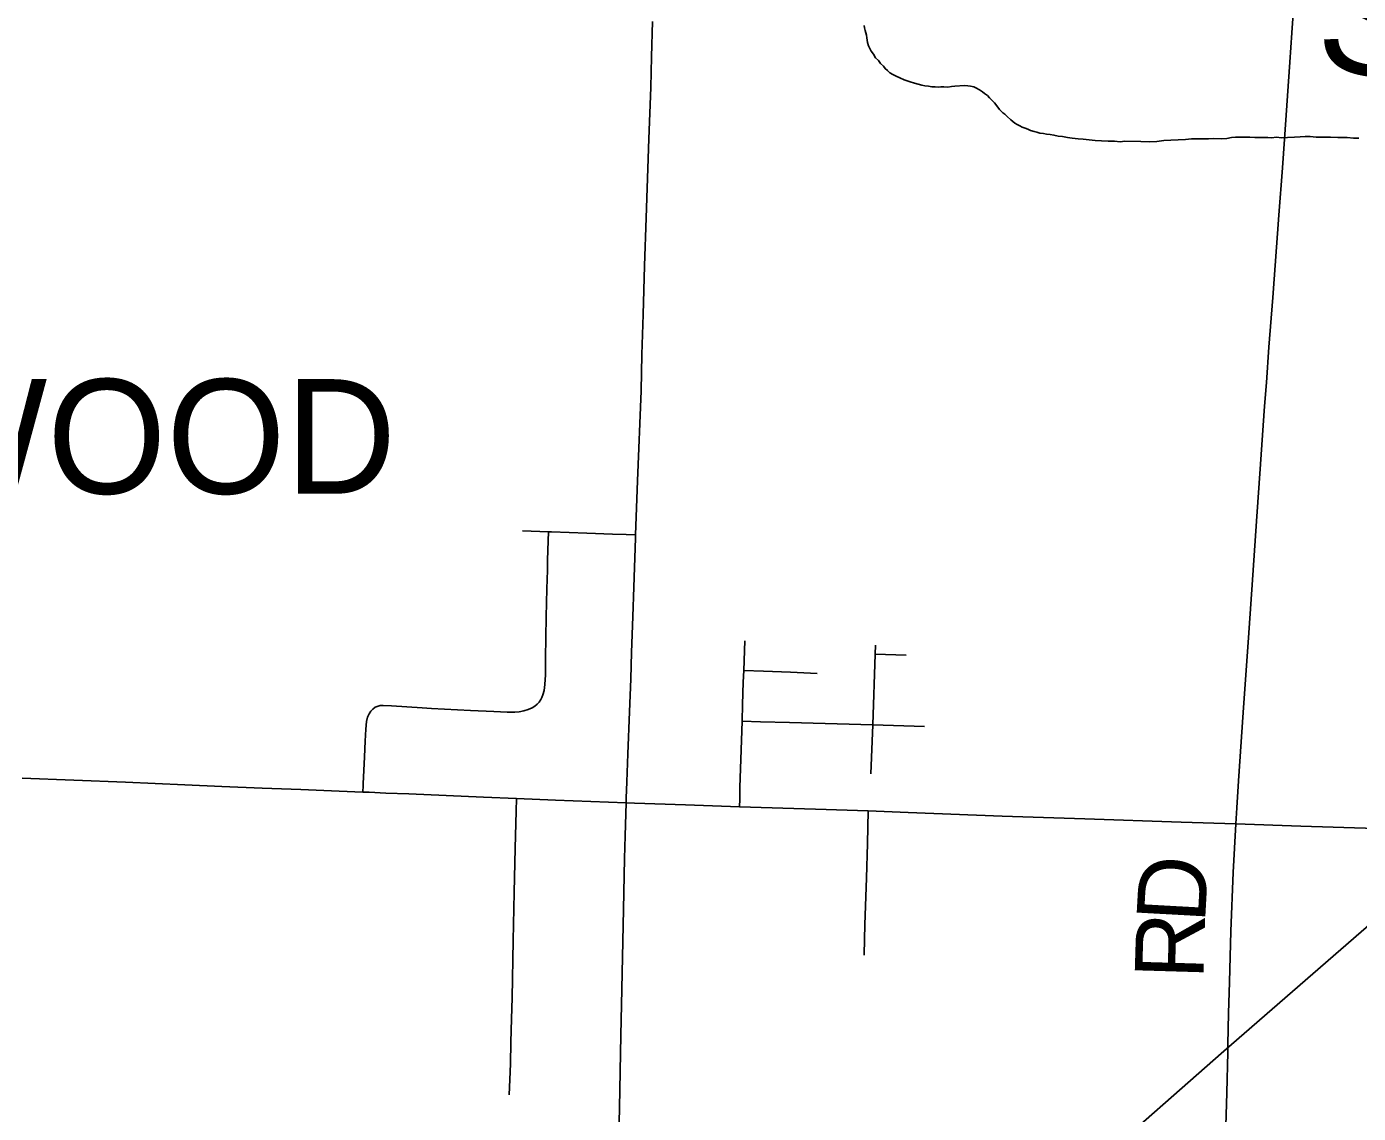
# Model space of a CAD drawing. Extents: x 2.1 to 73.9, y 4 to 26.
# Drawn here: x 43.906 to 44.457, y 23.236 to 23.685 of the extents above; entities that cross this region are included whole.
import ezdxf

# ---------------------------------------------------------------- set-up
doc = ezdxf.new("R2010")
doc.units = 0
for name, color, linetype in [('GM_X_City_Street', 7, 'Continuous'), ('GM_X_Corporation_Text', 7, 'Continuous'), ('GM_X_Minor_River', 7, 'Continuous'), ('GM_X_Minor_River_Text', 7, 'Continuous'), ('GM_X_Rail_Line', 7, 'Continuous'), ('GM_X_State_Route', 7, 'Continuous'), ('GM_X_Township_Road', 7, 'Continuous'), ('GM_X_Township_Road_Text', 7, 'Continuous'), ('GM_X_US_Route', 7, 'Continuous')]:
    doc.layers.add(name, color=color, linetype=linetype)

msp = doc.modelspace()

# ---------------------------------------------------------------- linework, layer by layer
at = {"layer": 'GM_X_City_Street'}
msp.add_line((44.25695, 23.42571), (44.26975, 23.42529), dxfattribs=at)
for points in [[(44.04522, 23.36876), (44.04531, 23.37152), (44.04534, 23.37214), (44.04587, 23.38333), (44.04617, 23.38985), (44.04648, 23.39482), (44.04675, 23.39793), (44.0472, 23.39973), (44.04786, 23.40114), (44.04857, 23.40217), (44.0494, 23.40309), (44.05037, 23.40386), (44.05151, 23.40432), (44.05243, 23.40449), (44.05367, 23.40457), (44.0571, 23.40446), (44.06981, 23.4036), (44.07354, 23.40335), (44.08969, 23.4025), (44.09933, 23.40211), (44.10492, 23.40184), (44.10803, 23.4018), (44.10989, 23.40196), (44.11171, 23.40234), (44.1135, 23.40289), (44.11521, 23.40364), (44.11627, 23.40428), (44.11725, 23.40506), (44.1181, 23.40596), (44.11881, 23.40698), (44.11923, 23.4078), (44.11967, 23.40897), (44.1201, 23.41078), (44.12042, 23.41325), (44.12064, 23.41729), (44.12069, 23.42413), (44.12094, 23.44124), (44.1213, 23.45274), (44.12149, 23.46051), (44.12157, 23.46455), (44.12185, 23.47262), (44.12198, 23.47634)], [(44.11119, 23.47676), (44.12198, 23.47634), (44.12321, 23.47629), (44.13783, 23.47573), (44.14839, 23.47538), (44.15399, 23.47516), (44.15794, 23.47502)], [(44.20089, 23.36267), (44.20096, 23.36586), (44.20105, 23.37082), (44.20148, 23.38229), (44.20192, 23.39802), (44.2021, 23.40493), (44.20246, 23.41425), (44.2026, 23.41904), (44.20302, 23.43132)], [(44.25521, 23.37636), (44.25592, 23.39656), (44.25695, 23.42571), (44.25709, 23.42954)], [(44.2026, 23.41904), (44.21077, 23.41868), (44.22196, 23.41826), (44.23293, 23.41779)], [(44.20192, 23.39802), (44.20951, 23.39784), (44.22152, 23.3975), (44.25592, 23.39656), (44.27733, 23.39586)], [(44.10575, 23.24371), (44.10596, 23.24992), (44.10623, 23.25644), (44.10639, 23.26545), (44.10661, 23.27508), (44.10689, 23.28379), (44.10735, 23.30741), (44.10775, 23.3273), (44.1082, 23.34563), (44.10858, 23.36085), (44.10871, 23.36614)], [(44.25235, 23.3013), (44.25236, 23.30161), (44.25265, 23.31402), (44.25341, 23.33322), (44.2538, 23.34748), (44.25405, 23.36096)]]:
    msp.add_lwpolyline(points, dxfattribs=at)
at = {"layer": 'GM_X_Minor_River'}
for points in [[(44.262, 23.66702), (44.26106, 23.66779), (44.26032, 23.66876), (44.25919, 23.66991), (44.25826, 23.67107), (44.25714, 23.67223), (44.25621, 23.67376), (44.25528, 23.67492), (44.25473, 23.67606), (44.25418, 23.67721), (44.25382, 23.67855), (44.25364, 23.6795), (44.25347, 23.68045), (44.2533, 23.68159), (44.25312, 23.68255), (44.25275, 23.6835), (44.25258, 23.68465), (44.25241, 23.6856)], [(44.45193, 23.6393), (44.44813, 23.63936), (44.44509, 23.63941), (44.44205, 23.63945), (44.43919, 23.6395), (44.43673, 23.63973), (44.43463, 23.63976), (44.43254, 23.63961), (44.43025, 23.63945), (44.4274, 23.63931), (44.42492, 23.63916), (44.42284, 23.63938), (44.42074, 23.63922), (44.41922, 23.63925), (44.4177, 23.63927), (44.41599, 23.6393), (44.4139, 23.63933), (44.41181, 23.63937), (44.40971, 23.6394), (44.40781, 23.63943), (44.40591, 23.63946), (44.4042, 23.6393), (44.40229, 23.63895), (44.40001, 23.63879), (44.39696, 23.63884), (44.39468, 23.63869), (44.39259, 23.63872), (44.39012, 23.63876), (44.38764, 23.6388), (44.38517, 23.63846), (44.38212, 23.63832), (44.37908, 23.63818), (44.37622, 23.63803), (44.37336, 23.6377), (44.37032, 23.63756), (44.3667, 23.63762), (44.36005, 23.63772), (44.35815, 23.63756), (44.35587, 23.63779), (44.35321, 23.63783), (44.35054, 23.63787), (44.34788, 23.63811), (44.34541, 23.63834), (44.34295, 23.63857), (44.34086, 23.63879), (44.33839, 23.63902), (44.33649, 23.63924), (44.33441, 23.63965), (44.33251, 23.63987), (44.3308, 23.64028), (44.32928, 23.64049), (44.32777, 23.64071), (44.32644, 23.64092), (44.32492, 23.64113), (44.32379, 23.64153), (44.32265, 23.64174), (44.32113, 23.64214), (44.32, 23.64273), (44.31887, 23.64313), (44.31773, 23.64353), (44.31679, 23.64411), (44.31566, 23.6447), (44.31472, 23.64528), (44.31303, 23.64664), (44.31153, 23.64799), (44.31059, 23.64896), (44.30965, 23.64954), (44.30834, 23.65089), (44.30722, 23.65243), (44.30629, 23.65359), (44.30535, 23.65455), (44.30423, 23.65571), (44.3033, 23.65667), (44.30217, 23.65745), (44.30123, 23.65823), (44.3001, 23.659), (44.29859, 23.65979), (44.29765, 23.66018), (44.29632, 23.66058), (44.29518, 23.6606), (44.29385, 23.66081), (44.28985, 23.6605), (44.28852, 23.66033), (44.287, 23.66016), (44.28529, 23.66019), (44.28414, 23.66021), (44.283, 23.66004), (44.28167, 23.66025), (44.28034, 23.66027), (44.27901, 23.66048), (44.2775, 23.66069), (44.27617, 23.66091), (44.27465, 23.66131), (44.27314, 23.66171), (44.27144, 23.66231), (44.26898, 23.66311), (44.26709, 23.6639), (44.26558, 23.66468), (44.26426, 23.66527), (44.26294, 23.66605), (44.262, 23.66702)], [(44.45687, 23.63903), (44.45459, 23.63906), (44.45193, 23.6393)]]:
    msp.add_lwpolyline(points, dxfattribs=at)
at = {"layer": 'GM_X_Rail_Line'}
msp.add_lwpolyline([(44.25279, 22.99625), (44.25498, 23.0348), (44.25803, 23.06783), (44.26715, 23.10087), (44.27758, 23.12043), (44.29583, 23.15563), (44.31538, 23.18258), (44.3471, 23.21431), (44.40098, 23.26169), (44.50613, 23.35296), (44.6569, 23.48292), (44.79159, 23.59898), (44.81114, 23.61506), (44.82896, 23.63201), (44.85329, 23.66244), (44.87458, 23.69938), (44.89022, 23.7372), (44.89935, 23.77414), (44.90326, 23.82108), (44.90369, 23.8489), (44.9076, 24.16793), (44.90847, 24.34745), (44.91499, 24.84946), (44.91547, 24.90511)], dxfattribs=at)
at = {"layer": 'GM_X_State_Route'}
for points in [[(43.9044, 23.3745), (43.94716, 23.37287), (43.97169, 23.37173), (43.98692, 23.37108), (44.00369, 23.37038), (44.01954, 23.36979), (44.03538, 23.36912), (44.04522, 23.36876), (44.04781, 23.36867), (44.05479, 23.36838)], [(44.05479, 23.36838), (44.06427, 23.36798), (44.09502, 23.36672), (44.10871, 23.36614), (44.12484, 23.36546), (44.15398, 23.3643)], [(44.15398, 23.3643), (44.15746, 23.36416), (44.1786, 23.36349), (44.20089, 23.36267), (44.23235, 23.36165), (44.25405, 23.36096), (44.27056, 23.3603), (44.3094, 23.35885), (44.34359, 23.35778), (44.38336, 23.35638), (44.40603, 23.35563)], [(44.40603, 23.35563), (44.4329, 23.35471), (44.46397, 23.35367)]]:
    msp.add_lwpolyline(points, dxfattribs=at)
at = {"layer": 'GM_X_Township_Road'}
for points in [[(44.41451, 23.48079), (44.41618, 23.50432), (44.41787, 23.5282), (44.4186, 23.53811), (44.41966, 23.55268), (44.42129, 23.57313), (44.42377, 23.60723), (44.42522, 23.62676), (44.42603, 23.63854), (44.42835, 23.67047), (44.42917, 23.68257), (44.43083, 23.70644), (44.43194, 23.72194), (44.43322, 23.73899), (44.43608, 23.7768), (44.4382, 23.80563), (44.44075, 23.84035), (44.44098, 23.84425), (44.44117, 23.8476), (44.44138, 23.85087), (44.44155, 23.854), (44.44167, 23.85835), (44.44166, 23.85882)], [(44.40603, 23.35563), (44.40638, 23.3622), (44.40706, 23.37338), (44.40907, 23.40163), (44.40982, 23.41343), (44.41092, 23.42864), (44.41276, 23.4544), (44.41451, 23.48079)], [(44.40261, 23.26132), (44.40269, 23.26438), (44.40299, 23.27743), (44.40333, 23.29017), (44.40393, 23.3113), (44.40494, 23.33556), (44.40603, 23.35563)], [(44.39425, 23.01969), (44.39491, 23.0206), (44.39525, 23.02133), (44.39536, 23.02162), (44.39544, 23.02204), (44.39569, 23.04161), (44.39584, 23.05032), (44.3964, 23.06586), (44.39693, 23.07797), (44.39772, 23.09474), (44.39806, 23.10623), (44.39886, 23.13077), (44.39957, 23.15377), (44.39984, 23.16122), (44.40054, 23.18421), (44.40115, 23.20597), (44.40188, 23.23082), (44.4022, 23.24449), (44.40261, 23.26132)]]:
    msp.add_lwpolyline(points, dxfattribs=at)
at = {"layer": 'GM_X_US_Route'}
for points in [[(44.16026, 23.53466), (44.16054, 23.54961), (44.16109, 23.56608), (44.16167, 23.58628), (44.1623, 23.60616), (44.16344, 23.63878), (44.16422, 23.65991), (44.16451, 23.67265), (44.16497, 23.68725)], [(44.15845, 23.48993), (44.15866, 23.49743), (44.16026, 23.53466)], [(44.15398, 23.3643), (44.15403, 23.36622), (44.15426, 23.37305), (44.15471, 23.38453), (44.15538, 23.40193), (44.15591, 23.41559), (44.15624, 23.42646), (44.15678, 23.44137), (44.15726, 23.45348), (44.15789, 23.47367), (44.15794, 23.47502), (44.15845, 23.48993)], [(44.14786, 23.07556), (44.14817, 23.08942), (44.14893, 23.12203), (44.14904, 23.12825), (44.14936, 23.15), (44.14954, 23.1618), (44.14988, 23.17454), (44.14999, 23.17835), (44.15025, 23.1882), (44.1504, 23.1969), (44.1508, 23.21492), (44.15127, 23.23822), (44.1518, 23.26837), (44.15206, 23.28078), (44.15289, 23.32024), (44.15342, 23.34136), (44.15363, 23.35069), (44.15398, 23.3643)]]:
    msp.add_lwpolyline(points, dxfattribs=at)

# ---------------------------------------------------------------- texts
at = {"layer": 'GM_X_Corporation_Text'}
msp.add_text('SHERWOOD', height=0.047348, rotation=0, dxfattribs=at).set_placement((43.67912, 23.49209))
at = {"layer": 'GM_X_Minor_River_Text'}
msp.add_text('Snooks', height=0.04737, rotation=350.0492, dxfattribs=at).set_placement((44.43767, 23.66914))
at = {"layer": 'GM_X_Township_Road_Text'}
for s, rotation, p in [('D', 86.8456, (44.39322, 23.3143)), ('R', 88.302, (44.39254, 23.29117))]:
    msp.add_text(s, height=0.02841, rotation=rotation, dxfattribs=at).set_placement(p)

doc.saveas('drawing.dxf')
